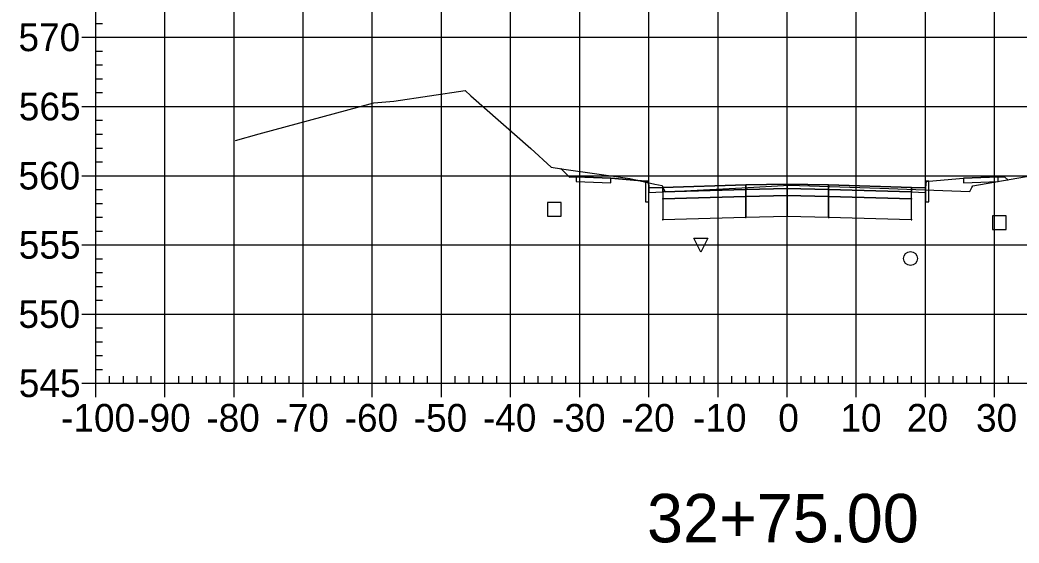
# Model space of a CAD drawing. Extents: x 704834 to 709892, y 372981 to 377533.
# Drawn here: x 708844 to 708988.4, y 376377.7 to 376453.3 of the extents above; entities that cross this region are included whole.
import ezdxf

# ---------------------------------------------------------------- set-up
doc = ezdxf.new("R2010")
doc.units = 0
for name, color, linetype in [('1', 7, 'Continuous'), ('10', 7, 'Continuous'), ('13', 7, 'Continuous'), ('14', 7, 'Continuous'), ('4', 7, 'Continuous'), ('57', 7, 'Continuous'), ('Default_Xsect', 7, 'Continuous'), ('Existing', 7, 'Continuous')]:
    doc.layers.add(name, color=color, linetype=linetype)

msp = doc.modelspace()

# ---------------------------------------------------------------- linework, layer by layer
for points in [[(708923.41, 376430.61), (708922.21, 376431.81)], [(708924.41, 376430.65), (708923.41, 376430.61)], [(708934.41, 376430.05), (708929.41, 376430.45)], [(708975.41, 376430.05), (708980.41, 376430.45)], [(708985.41, 376430.65), (708986.41, 376430.61)], [(708986.41, 376430.61), (708986.8, 376430.23)]]:
    msp.add_lwpolyline(points)
for points in [[(708929.41, 376430.45), (708924.41, 376430.65), (708924.41, 376429.99), (708929.41, 376429.79)], [(708934.91, 376429.05), (708934.83, 376430.05), (708934.41, 376430.05), (708934.41, 376427.05), (708934.91, 376427.05)], [(708974.91, 376427.05), (708975.41, 376427.05), (708975.41, 376430.05), (708975, 376430.05), (708974.91, 376429.05)], [(708980.41, 376429.79), (708985.41, 376429.99), (708985.41, 376430.65), (708980.41, 376430.45)], [(708936.91, 376429.13), (708934.91, 376429.05), (708934.91, 376428.39), (708936.91, 376428.47)], [(708948.91, 376429.49), (708936.91, 376429.13), (708936.91, 376428.47), (708948.91, 376428.83)], [(708948.91, 376428.83), (708936.91, 376428.47), (708936.91, 376427.47), (708948.91, 376427.83)], [(708948.86, 376428.78), (708948.96, 376428.78), (708948.96, 376428.88), (708948.86, 376428.88)], [(708954.91, 376429.61), (708948.91, 376429.49), (708948.91, 376428.83), (708954.91, 376428.95)], [(708954.91, 376428.95), (708948.91, 376428.83), (708948.91, 376427.83), (708954.91, 376427.95)], [(708954.86, 376428.9), (708954.96, 376428.9), (708954.96, 376429), (708954.86, 376429)], [(708954.91, 376428.95), (708960.91, 376428.83), (708960.91, 376429.49), (708954.91, 376429.61)], [(708954.91, 376427.95), (708960.91, 376427.83), (708960.91, 376428.83), (708954.91, 376428.95)], [(708960.86, 376428.78), (708960.96, 376428.78), (708960.96, 376428.88), (708960.86, 376428.88)], [(708960.91, 376428.83), (708972.91, 376428.47), (708972.91, 376429.13), (708960.91, 376429.49)], [(708960.91, 376427.83), (708972.91, 376427.47), (708972.91, 376428.47), (708960.91, 376428.83)], [(708972.91, 376428.47), (708974.91, 376428.39), (708974.91, 376429.05), (708972.91, 376429.13)], [(708936.86, 376427.42), (708936.96, 376427.42), (708936.96, 376427.52), (708936.86, 376427.52)], [(708948.91, 376427.83), (708936.91, 376427.47), (708936.91, 376424.47), (708948.91, 376424.83)], [(708948.86, 376427.78), (708948.96, 376427.78), (708948.96, 376427.88), (708948.86, 376427.88)], [(708954.91, 376427.95), (708948.91, 376427.83), (708948.91, 376424.83), (708954.91, 376424.95)], [(708954.86, 376427.9), (708954.96, 376427.9), (708954.96, 376428), (708954.86, 376428)], [(708954.91, 376424.95), (708960.91, 376424.83), (708960.91, 376427.83), (708954.91, 376427.95)], [(708960.86, 376427.78), (708960.96, 376427.78), (708960.96, 376427.88), (708960.86, 376427.88)], [(708960.91, 376424.83), (708972.91, 376424.47), (708972.91, 376427.47), (708960.91, 376427.83)], [(708972.86, 376427.42), (708972.96, 376427.42), (708972.96, 376427.52), (708972.86, 376427.52)], [(708936.86, 376424.42), (708936.96, 376424.42), (708936.96, 376424.52), (708936.86, 376424.52)], [(708948.86, 376424.78), (708948.96, 376424.78), (708948.96, 376424.88), (708948.86, 376424.88)], [(708954.86, 376424.9), (708954.96, 376424.9), (708954.96, 376425), (708954.86, 376425)], [(708960.86, 376424.78), (708960.96, 376424.78), (708960.96, 376424.88), (708960.86, 376424.88)], [(708972.86, 376424.42), (708972.96, 376424.42), (708972.96, 376424.52), (708972.86, 376424.52)]]:
    msp.add_lwpolyline(points, close=True)
at = {"layer": '1'}
msp.add_lwpolyline([(708942.43, 376419.77), (708941.43, 376421.77), (708943.43, 376421.77)], close=True, dxfattribs=at)
at = {"layer": '10'}
msp.add_lwpolyline([(708920.23, 376424.96), (708922.23, 376424.96), (708922.23, 376426.96), (708920.23, 376426.96)], close=True, dxfattribs=at)
at = {"layer": '13'}
msp.add_circle((708972.75, 376418.84), 1, dxfattribs=at)
at = {"layer": '14'}
for points in [[(708922.21, 376431.81), (708922.21, 376431.86), (708922.21, 376431.81), (708922.16, 376431.81), (708922.21, 376431.81), (708922.21, 376431.76), (708922.21, 376431.81), (708922.26, 376431.81)], [(708986.8, 376430.23), (708986.8, 376430.28), (708986.8, 376430.23), (708986.75, 376430.23), (708986.8, 376430.23), (708986.8, 376430.18), (708986.8, 376430.23), (708986.85, 376430.23)], [(708936.91, 376429.13), (708936.91, 376429.18), (708936.91, 376429.13), (708936.86, 376429.13), (708936.91, 376429.13), (708936.91, 376429.08), (708936.91, 376429.13), (708936.96, 376429.13)], [(708954.91, 376429.61), (708954.91, 376429.66), (708954.91, 376429.61), (708954.86, 376429.61), (708954.91, 376429.61), (708954.91, 376429.56), (708954.91, 376429.61), (708954.96, 376429.61)], [(708972.91, 376429.13), (708972.91, 376429.18), (708972.91, 376429.13), (708972.86, 376429.13), (708972.91, 376429.13), (708972.91, 376429.08), (708972.91, 376429.13), (708972.96, 376429.13)]]:
    msp.add_lwpolyline(points, dxfattribs=at)
at = {"layer": '4'}
msp.add_lwpolyline([(708984.58, 376423.02), (708986.58, 376423.02), (708986.58, 376425.02), (708984.58, 376425.02)], close=True, dxfattribs=at)
at = {"layer": '57'}
for p, q in [((708854.91, 376400.82), (708854.91, 376460.82)), ((708854.91, 376400.82), (708854.91, 376460.82)), ((708864.91, 376400.82), (708864.91, 376460.82)), ((708874.91, 376400.82), (708874.91, 376460.82)), ((708884.91, 376400.82), (708884.91, 376460.82)), ((708894.91, 376400.82), (708894.91, 376460.82)), ((708904.91, 376400.82), (708904.91, 376460.82)), ((708914.91, 376400.82), (708914.91, 376460.82)), ((708924.91, 376400.82), (708924.91, 376460.82)), ((708934.91, 376400.82), (708934.91, 376460.82)), ((708944.91, 376400.82), (708944.91, 376460.82)), ((708954.91, 376400.82), (708954.91, 376460.82)), ((708964.91, 376400.82), (708964.91, 376460.82)), ((708974.91, 376400.82), (708974.91, 376460.82)), ((708984.91, 376400.82), (708984.91, 376460.82)), ((708854.91, 376452.82), (708855.91, 376452.82)), ((708852.91, 376450.82), (708854.91, 376450.82)), ((708854.91, 376450.82), (709054.91, 376450.82)), ((708854.91, 376448.82), (708855.91, 376448.82)), ((708854.91, 376446.82), (708855.91, 376446.82)), ((708854.91, 376444.82), (708855.91, 376444.82)), ((708854.91, 376442.82), (708855.91, 376442.82)), ((708852.91, 376440.82), (708854.91, 376440.82)), ((708854.91, 376440.82), (709054.91, 376440.82)), ((708854.91, 376438.82), (708855.91, 376438.82)), ((708854.91, 376436.82), (708855.91, 376436.82)), ((708854.91, 376434.82), (708855.91, 376434.82)), ((708854.91, 376432.82), (708855.91, 376432.82)), ((708852.91, 376430.82), (708854.91, 376430.82)), ((708854.91, 376430.82), (709054.91, 376430.82)), ((708854.91, 376428.82), (708855.91, 376428.82)), ((708854.91, 376426.82), (708855.91, 376426.82)), ((708854.91, 376424.82), (708855.91, 376424.82)), ((708854.91, 376422.82), (708855.91, 376422.82)), ((708852.91, 376420.82), (708854.91, 376420.82)), ((708854.91, 376420.82), (709054.91, 376420.82)), ((708854.91, 376418.82), (708855.91, 376418.82)), ((708854.91, 376416.82), (708855.91, 376416.82)), ((708854.91, 376414.82), (708855.91, 376414.82)), ((708854.91, 376412.82), (708855.91, 376412.82)), ((708852.91, 376410.82), (708854.91, 376410.82)), ((708854.91, 376410.82), (709054.91, 376410.82)), ((708854.91, 376408.82), (708855.91, 376408.82)), ((708854.91, 376406.82), (708855.91, 376406.82)), ((708854.91, 376404.82), (708855.91, 376404.82)), ((708854.91, 376402.82), (708855.91, 376402.82)), ((708852.91, 376400.82), (708854.91, 376400.82)), ((708854.91, 376400.82), (709054.91, 376400.82)), ((708854.91, 376400.82), (709054.91, 376400.82)), ((708854.91, 376398.82), (708854.91, 376400.82)), ((708856.91, 376400.82), (708856.91, 376401.82)), ((708858.91, 376400.82), (708858.91, 376401.82)), ((708860.91, 376400.82), (708860.91, 376401.82)), ((708862.91, 376400.82), (708862.91, 376401.82)), ((708864.91, 376398.82), (708864.91, 376400.82)), ((708866.91, 376400.82), (708866.91, 376401.82)), ((708868.91, 376400.82), (708868.91, 376401.82)), ((708870.91, 376400.82), (708870.91, 376401.82)), ((708872.91, 376400.82), (708872.91, 376401.82)), ((708874.91, 376398.82), (708874.91, 376400.82)), ((708876.91, 376400.82), (708876.91, 376401.82)), ((708878.91, 376400.82), (708878.91, 376401.82)), ((708880.91, 376400.82), (708880.91, 376401.82)), ((708882.91, 376400.82), (708882.91, 376401.82)), ((708884.91, 376398.82), (708884.91, 376400.82)), ((708886.91, 376400.82), (708886.91, 376401.82)), ((708888.91, 376400.82), (708888.91, 376401.82)), ((708890.91, 376400.82), (708890.91, 376401.82)), ((708892.91, 376400.82), (708892.91, 376401.82)), ((708894.91, 376398.82), (708894.91, 376400.82)), ((708896.91, 376400.82), (708896.91, 376401.82)), ((708898.91, 376400.82), (708898.91, 376401.82)), ((708900.91, 376400.82), (708900.91, 376401.82)), ((708902.91, 376400.82), (708902.91, 376401.82)), ((708904.91, 376398.82), (708904.91, 376400.82)), ((708906.91, 376400.82), (708906.91, 376401.82)), ((708908.91, 376400.82), (708908.91, 376401.82)), ((708910.91, 376400.82), (708910.91, 376401.82)), ((708912.91, 376400.82), (708912.91, 376401.82)), ((708914.91, 376398.82), (708914.91, 376400.82)), ((708916.91, 376400.82), (708916.91, 376401.82)), ((708918.91, 376400.82), (708918.91, 376401.82)), ((708920.91, 376400.82), (708920.91, 376401.82)), ((708922.91, 376400.82), (708922.91, 376401.82)), ((708924.91, 376398.82), (708924.91, 376400.82)), ((708926.91, 376400.82), (708926.91, 376401.82)), ((708928.91, 376400.82), (708928.91, 376401.82)), ((708930.91, 376400.82), (708930.91, 376401.82)), ((708932.91, 376400.82), (708932.91, 376401.82)), ((708934.91, 376398.82), (708934.91, 376400.82)), ((708936.91, 376400.82), (708936.91, 376401.82)), ((708938.91, 376400.82), (708938.91, 376401.82)), ((708940.91, 376400.82), (708940.91, 376401.82)), ((708942.91, 376400.82), (708942.91, 376401.82)), ((708944.91, 376398.82), (708944.91, 376400.82)), ((708946.91, 376400.82), (708946.91, 376401.82)), ((708948.91, 376400.82), (708948.91, 376401.82)), ((708950.91, 376400.82), (708950.91, 376401.82)), ((708952.91, 376400.82), (708952.91, 376401.82)), ((708954.91, 376398.82), (708954.91, 376400.82)), ((708956.91, 376400.82), (708956.91, 376401.82)), ((708958.91, 376400.82), (708958.91, 376401.82)), ((708960.91, 376400.82), (708960.91, 376401.82)), ((708962.91, 376400.82), (708962.91, 376401.82)), ((708964.91, 376398.82), (708964.91, 376400.82)), ((708966.91, 376400.82), (708966.91, 376401.82)), ((708968.91, 376400.82), (708968.91, 376401.82)), ((708970.91, 376400.82), (708970.91, 376401.82)), ((708972.91, 376400.82), (708972.91, 376401.82)), ((708974.91, 376398.82), (708974.91, 376400.82)), ((708976.91, 376400.82), (708976.91, 376401.82)), ((708978.91, 376400.82), (708978.91, 376401.82)), ((708980.91, 376400.82), (708980.91, 376401.82)), ((708982.91, 376400.82), (708982.91, 376401.82)), ((708984.91, 376398.82), (708984.91, 376400.82)), ((708986.91, 376400.82), (708986.91, 376401.82))]:
    msp.add_line(p, q, dxfattribs=at)
at = {"layer": 'Default_Xsect'}
msp.add_lwpolyline([(708922.21, 376431.81), (708923.41, 376430.61), (708924.41, 376430.65), (708929.41, 376430.45), (708934.41, 376430.05), (708934.83, 376430.05), (708934.91, 376429.05), (708936.91, 376429.13), (708948.91, 376429.49), (708954.91, 376429.61), (708960.91, 376429.49), (708972.91, 376429.13), (708974.91, 376429.05), (708975, 376430.05), (708975.41, 376430.05), (708980.41, 376430.45), (708985.41, 376430.65), (708986.41, 376430.61), (708986.8, 376430.23)], dxfattribs=at)
at = {"layer": 'Existing'}
msp.add_lwpolyline([(708875.11, 376435.89), (708878.55, 376436.88), (708895.14, 376441.37), (708898.03, 376441.61), (708908.36, 376443.14), (708909.18, 376442.35), (708917.85, 376434.75), (708920.8, 376432.03), (708922.25, 376431.81), (708932.17, 376430.43), (708935.77, 376429.57), (708936.81, 376429.4), (708936.88, 376429.27), (708937.28, 376428.49), (708948.33, 376429.08), (708955.25, 376429.46), (708968.31, 376429.01), (708981.31, 376428.51), (708981.62, 376429.09), (708981.74, 376429.35), (708991.44, 376431.04)], dxfattribs=at)

# ---------------------------------------------------------------- texts
at = {"layer": '1'}
msp.add_text('32+75.00', height=7, dxfattribs=at).set_placement((708934.64, 376377.82))
at = {"layer": '14'}
for p in [(708924.38, 376430.6), (708924.38, 376429.94), (708929.38, 376429.74), (708980.38, 376429.74), (708985.38, 376430.6), (708985.38, 376429.94)]:
    msp.add_text('+', height=0.1, dxfattribs=at).set_placement(p)
at = {"layer": '57'}
for s, p in [('570', (708843.74, 376448.82)), ('565', (708843.79, 376438.82)), ('560', (708843.74, 376428.82)), ('555', (708843.79, 376418.82)), ('550', (708843.74, 376408.82)), ('545', (708843.79, 376398.82)), ('-100', (708849.9, 376393.82)), ('-90', (708860.91, 376393.82)), ('-80', (708870.91, 376393.82)), ('-70', (708880.91, 376393.82)), ('-60', (708890.91, 376393.82)), ('-50', (708900.91, 376393.82)), ('-40', (708910.91, 376393.82)), ('-30', (708920.91, 376393.82)), ('-20', (708930.91, 376393.82)), ('-10', (708941.3, 376393.82)), ('0', (708953.62, 376393.82)), ('10', (708962.61, 376393.82)), ('20', (708972.22, 376393.82)), ('30', (708982.22, 376393.82))]:
    msp.add_text(s, height=4, dxfattribs=at).set_placement(p)

doc.saveas('drawing.dxf')
